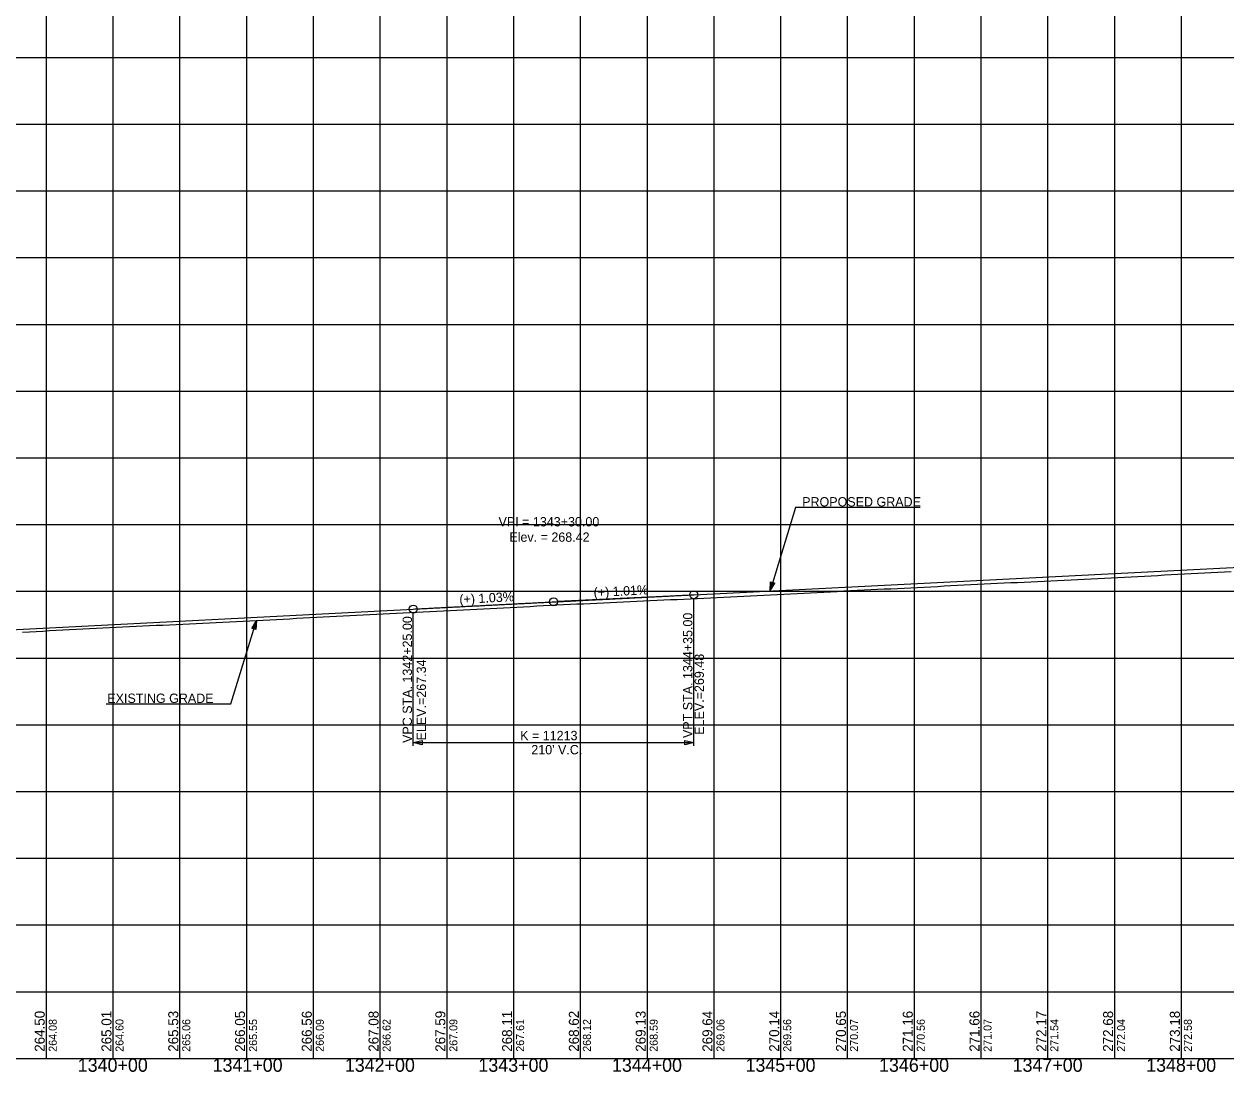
# Model space of a CAD drawing. Extents: x -90830 to 2015517, y -20856 to 836331.
# Drawn here: x 22857 to 23757, y -10807 to -10022 of the extents above; entities that cross this region are included whole.
import ezdxf

# ---------------------------------------------------------------- set-up
doc = ezdxf.new("R2010")
doc.units = 0
for name, color, linetype in [('Level 1', 7, 'Continuous'), ('RD_DDB_GradeTX', 7, 'Continuous'), ('RD_DDB_Profile_Elev', 7, 'Continuous'), ('RD_DDB_Profile_EX', 7, 'Continuous'), ('RD_DDB_Profile_Lbl', 7, 'Continuous'), ('RD_DDB_Profile_PR', 7, 'Continuous'), ('RD_DDB_StaTX', 7, 'Continuous'), ('RD_DDB_StripGrade', 7, 'Continuous'), ('RD_DDB_VCLbl', 7, 'Continuous'), ('RD_GPK_Profile_Cell', 7, 'Continuous'), ('RD_PD_Final_TX', 7, 'Continuous'), ('RD_TX_Drainage', 7, 'Continuous')]:
    doc.layers.add(name, color=color, linetype=linetype)

msp = doc.modelspace()

# ---------------------------------------------------------------- linework, layer by layer
at = {"layer": 'Level 1'}
for p, q in [((22873.46, -9797.12), (22873.46, -10297.12)), ((22923.46, -9797.12), (22923.46, -10297.12)), ((22973.46, -9797.12), (22973.46, -10297.12)), ((23023.46, -9797.12), (23023.46, -10297.12)), ((23073.46, -9797.12), (23073.46, -10297.12)), ((23123.46, -9797.12), (23123.46, -10297.12)), ((23173.46, -9797.12), (23173.46, -10297.12)), ((23223.46, -9797.12), (23223.46, -10297.12)), ((23273.46, -9797.12), (23273.46, -10297.12)), ((23323.46, -9797.12), (23323.46, -10297.12)), ((23373.46, -9797.12), (23373.46, -10297.12)), ((23423.46, -9797.12), (23423.46, -10297.12)), ((23473.46, -9797.12), (23473.46, -10297.12)), ((23523.46, -9797.12), (23523.46, -10297.12)), ((23573.46, -9797.12), (23573.46, -10297.12)), ((23623.46, -9797.12), (23623.46, -10297.12)), ((23673.46, -9797.12), (23673.46, -10297.12)), ((23723.46, -9797.12), (23723.46, -10297.12)), ((22373.46, -10047.12), (23973.46, -10047.12)), ((22373.46, -10097.12), (23973.46, -10097.12)), ((22373.46, -10147.12), (23973.46, -10147.12)), ((22373.46, -10197.12), (23973.46, -10197.12)), ((22373.46, -10247.12), (23973.46, -10247.12)), ((22373.46, -10297.12), (23973.46, -10297.12)), ((22373.46, -10297.12), (23973.46, -10297.12)), ((22873.46, -10297.12), (22873.46, -10797.12)), ((22923.46, -10297.12), (22923.46, -10797.12)), ((22973.46, -10297.12), (22973.46, -10797.12)), ((23023.46, -10297.12), (23023.46, -10797.12)), ((23073.46, -10297.12), (23073.46, -10797.12)), ((23123.46, -10297.12), (23123.46, -10797.12)), ((23173.46, -10297.12), (23173.46, -10797.12)), ((23223.46, -10297.12), (23223.46, -10797.12)), ((23273.46, -10297.12), (23273.46, -10797.12)), ((23323.46, -10297.12), (23323.46, -10797.12)), ((23373.46, -10297.12), (23373.46, -10797.12)), ((23423.46, -10297.12), (23423.46, -10797.12)), ((23473.46, -10297.12), (23473.46, -10797.12)), ((23523.46, -10297.12), (23523.46, -10797.12)), ((23573.46, -10297.12), (23573.46, -10797.12)), ((23623.46, -10297.12), (23623.46, -10797.12)), ((23673.46, -10297.12), (23673.46, -10797.12)), ((23723.46, -10297.12), (23723.46, -10797.12)), ((22373.46, -10347.12), (23973.46, -10347.12)), ((22373.46, -10397.12), (23973.46, -10397.12)), ((22373.46, -10447.12), (23973.46, -10447.12)), ((22373.46, -10497.12), (23973.46, -10497.12)), ((22373.46, -10547.12), (23973.46, -10547.12)), ((22373.46, -10597.12), (23973.46, -10597.12)), ((22373.46, -10647.12), (23973.46, -10647.12)), ((22373.46, -10697.12), (23973.46, -10697.12)), ((22373.46, -10747.12), (23973.46, -10747.12)), ((22373.46, -10797.12), (23973.46, -10797.12))]:
    msp.add_line(p, q, dxfattribs=at)
at = {"layer": 'RD_DDB_GradeTX'}
for p, q in [((23182.55, -10458.68), (23250.46, -10455.17)), ((23324.37, -10451.42), (23256.46, -10454.87))]:
    msp.add_line(p, q, dxfattribs=at)
msp.add_circle((23253.46, -10455.02), 3, dxfattribs=at)
at = {"layer": 'RD_DDB_Profile_EX'}
for points in [[(23545.95, -10443.15), (23550.95, -10442.88), (23555.95, -10442.62), (23560.95, -10442.37), (23565.95, -10442.12), (23570.95, -10441.88), (23575.95, -10441.64), (23580.95, -10441.4), (23585.95, -10441.15), (23590.95, -10440.9), (23595.95, -10440.65), (23600.95, -10440.42), (23605.95, -10440.19), (23610.95, -10439.96), (23615.95, -10439.74), (23620.95, -10439.53), (23625.95, -10439.31), (23630.95, -10439.1), (23635.95, -10438.88), (23640.95, -10438.63), (23645.95, -10438.37), (23650.95, -10438.12), (23655.95, -10437.86), (23660.95, -10437.59), (23665.95, -10437.31), (23670.95, -10437.04), (23675.95, -10436.77), (23680.95, -10436.51), (23685.95, -10436.25), (23690.95, -10436), (23695.95, -10435.74), (23700.95, -10435.46), (23705.95, -10435.17), (23710.95, -10434.89), (23715.95, -10434.61), (23720.95, -10434.34), (23725.95, -10434.08), (23730.95, -10433.81), (23735.95, -10433.55), (23740.95, -10433.31), (23745.95, -10433.07), (23750.95, -10432.83), (23755.95, -10432.57), (23760.95, -10432.3)], [(23045.95, -10468.21), (23050.95, -10467.93), (23055.95, -10467.66), (23060.95, -10467.38), (23065.95, -10467.11), (23070.95, -10466.83), (23075.95, -10466.55), (23080.95, -10466.28), (23085.95, -10466.04), (23090.95, -10465.79), (23095.95, -10465.54), (23100.95, -10465.28), (23105.95, -10464.99), (23110.95, -10464.71), (23115.95, -10464.42), (23120.95, -10464.16), (23125.95, -10463.93), (23130.95, -10463.7), (23135.95, -10463.47), (23140.95, -10463.24), (23145.95, -10463.02), (23150.95, -10462.79), (23155.95, -10462.57), (23160.95, -10462.33), (23165.95, -10462.07), (23170.95, -10461.81), (23175.95, -10461.56), (23180.95, -10461.31), (23185.95, -10461.07), (23190.95, -10460.82), (23195.95, -10460.58), (23200.95, -10460.32), (23205.95, -10460.04), (23210.95, -10459.76), (23215.95, -10459.48), (23220.95, -10459.21), (23225.95, -10458.94), (23230.95, -10458.67), (23235.95, -10458.4), (23240.95, -10458.14), (23245.95, -10457.89), (23250.95, -10457.63), (23255.95, -10457.38), (23260.95, -10457.13), (23265.95, -10456.88), (23270.95, -10456.64), (23275.95, -10456.4), (23280.95, -10456.17), (23285.95, -10455.95), (23290.95, -10455.73), (23295.95, -10455.51), (23300.95, -10455.27), (23305.95, -10455.03), (23310.95, -10454.78), (23315.95, -10454.54), (23320.95, -10454.3), (23325.95, -10454.07), (23330.95, -10453.84), (23335.95, -10453.62), (23340.95, -10453.38), (23345.95, -10453.15), (23350.95, -10452.92), (23355.95, -10452.69), (23360.95, -10452.45), (23365.95, -10452.2), (23370.95, -10451.96), (23375.95, -10451.71), (23380.95, -10451.47), (23385.95, -10451.23), (23390.95, -10451), (23395.95, -10450.76), (23400.95, -10450.5), (23405.95, -10450.23), (23410.95, -10449.96), (23415.95, -10449.7), (23420.95, -10449.44), (23425.95, -10449.19), (23430.95, -10448.93), (23435.95, -10448.68), (23440.95, -10448.43), (23445.95, -10448.17), (23450.95, -10447.92), (23455.95, -10447.67), (23460.95, -10447.41), (23465.95, -10447.16), (23470.95, -10446.9), (23475.95, -10446.65), (23480.95, -10446.39), (23485.95, -10446.14), (23490.95, -10445.88), (23495.95, -10445.64), (23500.95, -10445.4), (23505.95, -10445.17), (23510.95, -10444.94), (23515.95, -10444.71), (23520.95, -10444.45), (23525.95, -10444.19), (23530.95, -10443.94), (23535.95, -10443.68), (23540.95, -10443.42), (23545.95, -10443.15)], [(22855.95, -10477.71), (22860.95, -10477.44), (22865.95, -10477.16), (22870.95, -10476.88), (22875.95, -10476.6), (22880.95, -10476.33), (22885.95, -10476.07), (22890.95, -10475.81), (22895.95, -10475.56), (22900.95, -10475.3), (22905.95, -10475.04), (22910.95, -10474.78), (22915.95, -10474.52), (22920.95, -10474.26), (22925.95, -10474.01), (22930.95, -10473.76), (22935.95, -10473.51), (22940.95, -10473.26), (22945.95, -10473.04), (22950.95, -10472.82), (22955.95, -10472.6), (22960.95, -10472.38), (22965.95, -10472.16), (22970.95, -10471.93), (22975.95, -10471.71), (22980.95, -10471.48), (22985.95, -10471.24), (22990.95, -10471), (22995.95, -10470.75), (23000.95, -10470.51), (23005.95, -10470.26), (23010.95, -10470.01), (23015.95, -10469.77), (23020.95, -10469.52), (23025.95, -10469.26), (23030.95, -10469), (23035.95, -10468.75), (23040.95, -10468.49), (23045.95, -10468.21)]]:
    msp.add_lwpolyline(points, dxfattribs=at)
at = {"layer": 'RD_DDB_Profile_PR'}
for p, q in [((23358.46, -10449.7), (24008.46, -10416.75)), ((22668.46, -10485.22), (23148.46, -10460.44))]:
    msp.add_line(p, q, dxfattribs=at)
msp.add_spline([(23148.46, -10460.44), (23152.66, -10460.22), (23156.86, -10460), (23161.06, -10459.79), (23165.26, -10459.57), (23169.46, -10459.36), (23173.66, -10459.14), (23177.86, -10458.92), (23182.06, -10458.71), (23186.26, -10458.49), (23190.46, -10458.27), (23194.66, -10458.06), (23198.86, -10457.84), (23203.06, -10457.63), (23207.26, -10457.41), (23211.46, -10457.19), (23215.66, -10456.98), (23219.86, -10456.76), (23224.06, -10456.55), (23228.26, -10456.33), (23232.46, -10456.12), (23236.66, -10455.9), (23240.86, -10455.69), (23245.06, -10455.47), (23249.26, -10455.26), (23253.46, -10455.04), (23257.66, -10454.83), (23261.86, -10454.61), (23266.06, -10454.4), (23270.26, -10454.18), (23274.46, -10453.97), (23278.66, -10453.75), (23282.86, -10453.54), (23287.06, -10453.33), (23291.26, -10453.11), (23295.46, -10452.9), (23299.66, -10452.68), (23303.86, -10452.47), (23308.06, -10452.26), (23312.26, -10452.04), (23316.46, -10451.83), (23320.66, -10451.62), (23324.86, -10451.4), (23329.06, -10451.19), (23333.26, -10450.97), (23337.46, -10450.76), (23341.66, -10450.55), (23345.86, -10450.33), (23350.06, -10450.12), (23354.26, -10449.91), (23358.46, -10449.7)], degree=3, dxfattribs=at)
at = {"layer": 'RD_DDB_VCLbl'}
for p, q in [((23358.46, -10562.94), (23358.46, -10452.7)), ((23148.46, -10562.94), (23148.46, -10463.44)), ((23148.46, -10560.44), (23358.46, -10560.44))]:
    msp.add_line(p, q, dxfattribs=at)
for centre in [(23358.46, -10449.7), (23148.46, -10460.44)]:
    msp.add_circle(centre, 3, dxfattribs=at)
at = {"layer": 'RD_GPK_Profile_Cell'}
msp.add_line((4823.46, -10797.12), (75223.46, -10797.12), dxfattribs=at)
at = {"layer": 'RD_PD_Final_TX'}
for p, q in [((23415.66, -10446.78), (23416, -10440.11)), ((23417.55, -10440.58), (23415.66, -10446.78)), ((23415.66, -10446.78), (23419.1, -10441.06)), ((23416, -10440.11), (23419.1, -10441.06)), ((23030.95, -10469), (23027.51, -10474.73)), ((23030.61, -10475.67), (23027.51, -10474.73)), ((23029.06, -10475.2), (23030.95, -10469)), ((23030.95, -10469), (23030.61, -10475.67))]:
    msp.add_line(p, q, dxfattribs=at)
for points in [[(23528.1, -10384.41), (23434.71, -10384.41), (23415.66, -10446.78)], [(23417.48, -10440.65), (23415.72, -10446.42), (23417.46, -10440.6), (23415.75, -10446.13), (23417.38, -10440.6), (23415.76, -10445.93), (23417.3, -10440.59), (23415.76, -10445.7), (23417.24, -10440.56), (23415.78, -10445.34), (23417.16, -10440.52), (23415.82, -10444.96), (23417.07, -10440.52), (23415.83, -10444.67), (23417.01, -10440.49), (23415.85, -10444.34), (23416.94, -10440.51), (23415.87, -10444.05), (23416.89, -10440.44), (23415.87, -10443.8), (23416.79, -10440.43), (23415.89, -10443.44), (23416.72, -10440.4), (23415.94, -10443), (23416.64, -10440.36), (23415.92, -10442.7), (23416.57, -10440.34), (23415.94, -10442.25), (23416.48, -10440.34), (23415.98, -10441.88), (23416.41, -10440.27), (23416, -10441.56), (23416.33, -10440.28), (23416, -10441.27), (23416.27, -10440.22), (23416.03, -10440.92), (23416.19, -10440.25), (23416.05, -10440.52), (23416.1, -10440.25)], [(23415.83, -10446.39), (23417.57, -10440.67), (23415.93, -10446.2), (23417.65, -10440.7), (23416.02, -10446.02), (23417.71, -10440.69), (23416.14, -10445.86), (23417.76, -10440.71), (23416.27, -10445.66), (23417.82, -10440.72), (23416.39, -10445.47), (23417.88, -10440.74), (23416.53, -10445.25), (23417.94, -10440.74), (23416.68, -10444.97), (23418.03, -10440.78), (23416.81, -10444.73), (23418.09, -10440.77), (23416.96, -10444.48), (23418.15, -10440.81), (23417.11, -10444.25), (23418.21, -10440.83), (23417.26, -10443.98), (23418.25, -10440.88), (23417.47, -10443.64), (23418.32, -10440.87), (23417.62, -10443.42), (23418.38, -10440.86), (23417.8, -10443.13), (23418.44, -10440.91), (23417.95, -10442.82), (23418.51, -10440.95), (23418.1, -10442.58), (23418.58, -10441.01), (23418.26, -10442.37), (23418.63, -10441.02), (23418.44, -10442.02), (23418.73, -10441), (23418.56, -10441.81), (23418.84, -10441.03), (23418.68, -10441.68), (23418.92, -10441.13), (23419, -10441.08), (23418.89, -10441.12)], [(22918.51, -10531.37), (23011.9, -10531.37), (23030.95, -10469)], [(23030.78, -10469.39), (23029.04, -10475.11), (23030.68, -10469.59), (23028.96, -10475.09), (23030.58, -10469.77), (23028.9, -10475.1), (23030.46, -10469.93), (23028.85, -10475.07), (23030.33, -10470.12), (23028.78, -10475.06), (23030.22, -10470.31), (23028.73, -10475.05), (23030.08, -10470.54), (23028.66, -10475.04), (23029.93, -10470.81), (23028.58, -10475), (23029.8, -10471.05), (23028.52, -10475.01), (23029.65, -10471.3), (23028.46, -10474.98), (23029.5, -10471.54), (23028.4, -10474.96), (23029.35, -10471.8), (23028.36, -10474.9), (23029.14, -10472.14), (23028.28, -10474.91), (23028.99, -10472.36), (23028.22, -10474.92), (23028.8, -10472.66), (23028.17, -10474.87), (23028.65, -10472.96), (23028.1, -10474.84), (23028.51, -10473.2), (23028.03, -10474.78), (23028.35, -10473.41), (23027.98, -10474.76), (23028.17, -10473.77), (23027.87, -10474.78), (23028.05, -10473.97), (23027.77, -10474.75), (23027.93, -10474.1), (23027.69, -10474.66), (23027.6, -10474.7), (23027.71, -10474.66)], [(23029.12, -10475.14), (23030.89, -10469.37), (23029.15, -10475.19), (23030.86, -10469.65), (23029.22, -10475.18), (23030.85, -10469.85), (23029.3, -10475.19), (23030.85, -10470.09), (23029.36, -10475.23), (23030.83, -10470.44), (23029.45, -10475.27), (23030.79, -10470.83), (23029.54, -10475.26), (23030.77, -10471.11), (23029.6, -10475.3), (23030.76, -10471.45), (23029.67, -10475.28), (23030.74, -10471.73), (23029.72, -10475.35), (23030.73, -10471.98), (23029.82, -10475.35), (23030.72, -10472.35), (23029.89, -10475.39), (23030.67, -10472.78), (23029.96, -10475.42), (23030.69, -10473.08), (23030.04, -10475.45), (23030.67, -10473.53), (23030.12, -10475.44), (23030.62, -10473.9), (23030.2, -10475.51), (23030.61, -10474.22), (23030.27, -10475.5), (23030.61, -10474.51), (23030.34, -10475.57), (23030.58, -10474.87), (23030.42, -10475.53), (23030.56, -10475.27), (23030.5, -10475.53)]]:
    msp.add_lwpolyline(points, dxfattribs=at)
at = {"layer": 'RD_TX_Drainage'}
for points in [[(23155.06, -10562.09), (23148.46, -10560.44), (23155.06, -10558.79)], [(23351.86, -10558.79), (23358.46, -10560.44), (23351.86, -10562.09)]]:
    msp.add_lwpolyline(points, close=True, dxfattribs=at)

# ---------------------------------------------------------------- texts
at = {"layer": 'RD_DDB_GradeTX'}
for s, rotation, p in [('(+) 1.03%', 2.95507, (23183.12, -10456.65)), ('(+) 1.01%', 2.90155, (23283.66, -10451.48))]:
    msp.add_text(s, height=7, rotation=rotation, dxfattribs=at).set_placement(p)
at = {"layer": 'RD_DDB_Profile_Elev'}
for s, p in [('264.50', (22872.46, -10792.12)), ('265.01', (22922.46, -10792.12)), ('265.53', (22972.46, -10792.12)), ('266.05', (23022.46, -10792.12)), ('266.56', (23072.46, -10792.12)), ('267.08', (23122.46, -10792.12)), ('267.59', (23172.46, -10792.12)), ('268.11', (23222.46, -10792.12)), ('268.62', (23272.46, -10792.12)), ('269.13', (23322.46, -10792.12)), ('269.64', (23372.46, -10792.12)), ('270.14', (23422.46, -10792.12)), ('270.65', (23472.46, -10792.12)), ('271.16', (23522.46, -10792.12)), ('271.66', (23572.46, -10792.12)), ('272.17', (23622.46, -10792.12)), ('272.68', (23672.46, -10792.12)), ('273.18', (23722.46, -10792.12))]:
    msp.add_text(s, height=7.5, rotation=90, dxfattribs=at).set_placement(p)
at = {"layer": 'RD_DDB_Profile_Lbl'}
for s, p in [('VPI = 1343+30.00', (23212.27, -10398.52)), ('Elev. = 268.42', (23220.37, -10410.02))]:
    msp.add_text(s, height=7, dxfattribs=at).set_placement(p)
at = {"layer": 'RD_DDB_StaTX'}
for s, p in [('1340+00', (22897.21, -10807.12)), ('1341+00', (22998.17, -10807.12)), ('1342+00', (23097.21, -10807.12)), ('1343+00', (23197.21, -10807.12)), ('1344+00', (23297.21, -10807.12)), ('1345+00', (23397.21, -10807.12)), ('1346+00', (23497.21, -10807.12)), ('1347+00', (23597.21, -10807.12)), ('1348+00', (23697.21, -10807.12))]:
    msp.add_text(s, height=10, dxfattribs=at).set_placement(p)
at = {"layer": 'RD_DDB_StripGrade'}
for s, height, p in [('VPC STA. 1342+25.00 ', 7, (23147.46, -10560.75)), ('VPT STA. 1344+35.00 ', 7, (23357.46, -10557.07)), ('ELEV.=267.34', 7, (23157.96, -10558.85)), ('ELEV.=269.48', 7, (23366.09, -10554.61)), ('264.08', 6, (22881.46, -10792.12)), ('264.60', 6, (22931.46, -10792.12)), ('265.06', 6, (22981.46, -10792.12)), ('265.55', 6, (23031.46, -10792.12)), ('266.09', 6, (23081.46, -10792.12)), ('266.62', 6, (23131.46, -10792.12)), ('267.09', 6, (23181.46, -10792.12)), ('267.61', 6, (23231.46, -10792.12)), ('268.12', 6, (23281.46, -10792.12)), ('268.59', 6, (23331.46, -10792.12)), ('269.06', 6, (23381.46, -10792.12)), ('269.56', 6, (23431.46, -10792.12)), ('270.07', 6, (23481.46, -10792.12)), ('270.56', 6, (23531.46, -10792.12)), ('271.07', 6, (23581.46, -10792.12)), ('271.54', 6, (23631.46, -10792.12)), ('272.04', 6, (23681.46, -10792.12)), ('272.58', 6, (23731.46, -10792.12))]:
    msp.add_text(s, height=height, rotation=90, dxfattribs=at).set_placement(p)
at = {"layer": 'RD_DDB_VCLbl'}
for s, p in [('K = 11213', (23228.47, -10558.71)), ("210' V.C.", (23236.82, -10569.27))]:
    msp.add_text(s, height=7, dxfattribs=at).set_placement(p)
at = {"layer": 'RD_PD_Final_TX'}
for s, p in [('PROPOSED GRADE', (23439.65, -10383.58)), ('EXISTING GRADE', (22919.33, -10530.77))]:
    msp.add_text(s, height=7, dxfattribs=at).set_placement(p)

doc.saveas('drawing.dxf')
